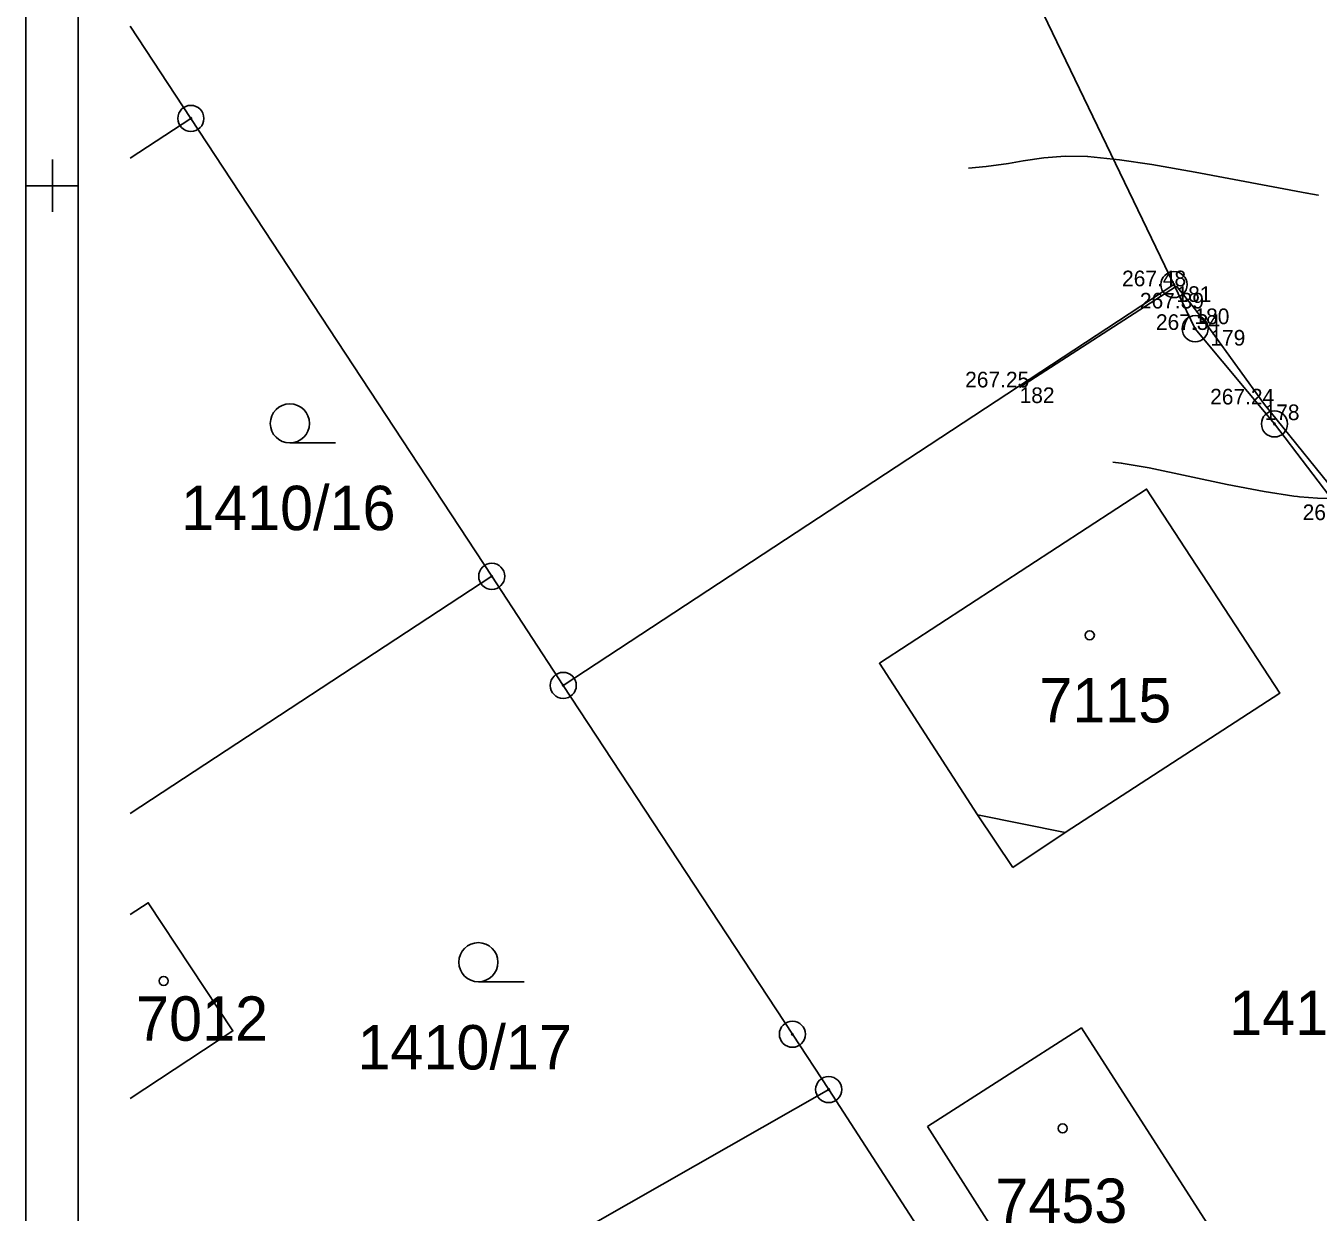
# Model space of a CAD drawing. Extents: x -771260 to -770828, y -1053564 to -1052811.
# Drawn here: x -771251.02 to -771201.51, y -1053239.34 to -1053193.87 of the extents above; entities that cross this region are included whole.
import ezdxf

# ---------------------------------------------------------------- set-up
doc = ezdxf.new("R2010")
doc.units = 0
for name, color, linetype in [('14_8_2023_krizky', 7, 'Continuous'), ('25_3_2019_krizky_JTSK', 7, 'Continuous'), ('25_3_2019_oploceni', 7, 'Continuous'), ('25_3_2019_ram_ggs', 7, 'Continuous'), ('25_3_2019_vrstevnice_interval_po_1m', 7, 'Continuous'), ('25_3_2019_vstup_vjezd_pozemek', 7, 'Continuous'), ('25_3_2019_zamereny_bod', 7, 'Continuous'), ('25_3_2019_zamereny_bod_cislo', 7, 'Continuous'), ('25_3_2019_zamereny_bod_vyska', 7, 'Continuous'), ('Default', 7, 'Continuous'), ('DKM_Hranice parcel', 7, 'Continuous'), ('DKM_Parcelní čísla', 7, 'Continuous'), ('DKM_Vnitřní kresba', 7, 'Continuous'), ('DKM_Značky bodu BP', 7, 'Continuous'), ('DKM_Značky budov', 7, 'Continuous'), ('DKM_Značky kultur', 7, 'Continuous')]:
    doc.layers.add(name, color=color, linetype=linetype)

# ---------------------------------------------------------------- blocks, each defined once
blk = doc.blocks.new('POINT_DISPLAY')
at = {"layer": 'Default'}
blk.add_line((0, 0), (0, 0), dxfattribs=at)
blk = doc.blocks.new('KRIZEK')
at = {"layer": '25_3_2019_krizky_JTSK'}
for p, q in [((0, 10), (0, -10)), ((-10, 0), (10, 0))]:
    blk.add_line(p, q, dxfattribs=at)

msp = doc.modelspace()

# ---------------------------------------------------------------- linework, layer by layer
at = {"layer": '25_3_2019_oploceni'}
for p, q in [((-771206.933, -1053203.854), (-771212.946, -1053207.729)), ((-771206.246, -1053204.705), (-771206.933, -1053203.854)), ((-771203.558, -1053208.384), (-771205.635, -1053205.528)), ((-771199.993, -1053212.815), (-771203.558, -1053208.384))]:
    msp.add_line(p, q, dxfattribs=at)
at = {"layer": '25_3_2019_ram_ggs'}
for points in [[(-771251.022, -1053563.673), (-771251.022, -1052969.173), (-770830.522, -1052969.173), (-770830.522, -1053563.673)], [(-771249.022, -1053561.673), (-771249.022, -1052971.173), (-770832.522, -1052971.173), (-770832.522, -1053561.673)]]:
    msp.add_lwpolyline(points, close=True, dxfattribs=at)
at = {"layer": '25_3_2019_vrstevnice_interval_po_1m'}
for points in [[(-771214.905, -1053199.325), (-771214.226, -1053199.27), (-771213.376, -1053199.144), (-771212.809, -1053199.049), (-771212.021, -1053198.933), (-771211.203, -1053198.862), (-771210.346, -1053198.876), (-771210.326, -1053198.877), (-771209.121, -1053199.01), (-771207.882, -1053199.192), (-771206.219, -1053199.479), (-771201.939, -1053200.282), (-771201.509, -1053200.363), (-771201.494, -1053200.366)], [(-771212.809, -1053199.049), (-771212.809, -1053199.049)], [(-771212.021, -1053198.933), (-771212.021, -1053198.933)], [(-771211.203, -1053198.862), (-771211.203, -1053198.862)], [(-771210.326, -1053198.877), (-771210.326, -1053198.877)], [(-771209.121, -1053199.01), (-771209.121, -1053199.01)], [(-771214.905, -1053199.325), (-771214.905, -1053199.325)], [(-771214.226, -1053199.27), (-771214.226, -1053199.27)], [(-771213.376, -1053199.144), (-771213.376, -1053199.144)], [(-771207.882, -1053199.192), (-771207.882, -1053199.192)], [(-771206.219, -1053199.479), (-771206.219, -1053199.479)], [(-771201.509, -1053200.363), (-771201.509, -1053200.363)], [(-771209.371, -1053210.596), (-771209.371, -1053210.596)], [(-771209.371, -1053210.596), (-771209.053, -1053210.632), (-771207.978, -1053210.818), (-771204.989, -1053211.445), (-771203.569, -1053211.717), (-771202.435, -1053211.894), (-771202.303, -1053211.909), (-771202.217, -1053211.919), (-771201.533, -1053211.976), (-771200.657, -1053211.991)], [(-771209.053, -1053210.632), (-771209.053, -1053210.632)], [(-771207.978, -1053210.818), (-771207.978, -1053210.818)], [(-771204.989, -1053211.445), (-771204.989, -1053211.445)], [(-771203.569, -1053211.717), (-771203.569, -1053211.717)], [(-771202.435, -1053211.894), (-771202.435, -1053211.894)], [(-771202.217, -1053211.919), (-771202.217, -1053211.919)], [(-771201.533, -1053211.976), (-771201.533, -1053211.976)]]:
    msp.add_lwpolyline(points, dxfattribs=at)
at = {"layer": '25_3_2019_vstup_vjezd_pozemek'}
msp.add_line((-771205.635, -1053205.528), (-771206.246, -1053204.705), dxfattribs=at)
at = {"layer": 'DKM_Hranice parcel'}
for p, q in [((-771207.03, -1053203.79), (-771212.03, -1053193.43)), ((-771244.7, -1053197.42), (-771247.022, -1053193.882)), ((-771247.022, -1053198.945), (-771244.7, -1053197.42)), ((-771233.17, -1053214.97), (-771244.7, -1053197.42)), ((-771230.43, -1053219.15), (-771207.03, -1053203.79)), ((-771247.022, -1053224.064), (-771233.17, -1053214.97)), ((-771230.43, -1053219.15), (-771233.17, -1053214.97)), ((-771247.022, -1053249.884), (-771220.26, -1053234.64))]:
    msp.add_line(p, q, dxfattribs=at)
for points in [[(-771200.65, -1053212.45), (-771203.18, -1053209.13), (-771206.22, -1053205.48), (-771207.03, -1053203.79)], [(-771213.21, -1053226.13), (-771214.56, -1053224.11), (-771218.32, -1053218.3), (-771208.08, -1053211.63), (-771202.98, -1053219.45), (-771211.2, -1053224.79), (-771213.21, -1053226.13)], [(-771220.26, -1053234.64), (-771221.65, -1053232.52), (-771230.43, -1053219.15)], [(-771247.022, -1053227.937), (-771246.33, -1053227.48), (-771243.09, -1053232.39), (-771247.022, -1053234.988)], [(-771216.47, -1053236.06), (-771210.58, -1053232.28), (-771205.66, -1053239.93), (-771211.59, -1053243.72), (-771216.47, -1053236.06)], [(-771209.52, -1053251.48), (-771213.23, -1053245.5), (-771220.26, -1053234.64)]]:
    msp.add_lwpolyline(points, dxfattribs=at)
at = {"layer": 'DKM_Vnitřní kresba'}
msp.add_line((-771214.56, -1053224.11), (-771211.2, -1053224.79), dxfattribs=at)
at = {"layer": 'DKM_Značky bodu BP'}
for centre, radius in [((-771244.7, -1053197.42), 0.5), ((-771244.7, -1053197.42), 0.0303), ((-771207.03, -1053203.79), 0.5), ((-771207.03, -1053203.79), 0.0303), ((-771206.22, -1053205.48), 0.5), ((-771206.22, -1053205.48), 0.0303), ((-771203.18, -1053209.13), 0.5), ((-771203.18, -1053209.13), 0.0303), ((-771233.17, -1053214.97), 0.5), ((-771233.17, -1053214.97), 0.0303), ((-771230.43, -1053219.15), 0.5), ((-771230.43, -1053219.15), 0.0303), ((-771221.65, -1053232.52), 0.5), ((-771221.65, -1053232.52), 0.0303), ((-771220.26, -1053234.64), 0.5), ((-771220.26, -1053234.64), 0.0303)]:
    msp.add_circle(centre, radius, dxfattribs=at)
at = {"layer": 'DKM_Značky budov'}
for centre in [(-771210.257, -1053217.229), (-771245.743, -1053230.476), (-771211.297, -1053236.129)]:
    msp.add_circle(centre, 0.175, dxfattribs=at)
at = {"layer": 'DKM_Značky kultur'}
for p, q in [((-771240.906, -1053209.86), (-771239.156, -1053209.86)), ((-771233.683, -1053230.51), (-771231.933, -1053230.51))]:
    msp.add_line(p, q, dxfattribs=at)
for centre in [(-771240.906, -1053209.11), (-771233.683, -1053229.76)]:
    msp.add_circle(centre, 0.75, dxfattribs=at)

# ---------------------------------------------------------------- block references
at = {"layer": '14_8_2023_krizky', "xscale": 0.1, "yscale": 0.10000000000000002}
msp.add_blockref('KRIZEK', (-771250, -1053200), dxfattribs=at)
at = {"layer": '25_3_2019_zamereny_bod', "xscale": 0.1, "yscale": 0.10000000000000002}
for p in [(-771206.933, -1053203.855), (-771206.246, -1053204.706), (-771205.636, -1053205.528), (-771212.946, -1053207.73), (-771203.559, -1053208.385)]:
    msp.add_blockref('POINT_DISPLAY', p, dxfattribs=at)

# ---------------------------------------------------------------- texts
at = {"layer": '25_3_2019_zamereny_bod_cislo'}
for s, p in [('181', (-771206.933, -1053204.455)), ('180', (-771206.246, -1053205.306)), ('179', (-771205.636, -1053206.128)), ('182', (-771212.946, -1053208.33)), ('178', (-771203.559, -1053208.985))]:
    msp.add_text(s, height=0.6, dxfattribs=at).set_placement(p)
at = {"layer": '25_3_2019_zamereny_bod_vyska'}
for s, p in [('267.48 ', (-771209.019, -1053203.855)), ('267.39 ', (-771208.336, -1053204.706)), ('267.34 ', (-771207.722, -1053205.528)), ('267.25 ', (-771215.032, -1053207.73)), ('267.24 ', (-771205.645, -1053208.385)), ('266.94 ', (-771202.099, -1053212.816))]:
    msp.add_text(s, height=0.6, dxfattribs=at).set_placement(p)
at = {"layer": 'DKM_Parcelní čísla'}
for s, p in [('1410/16', (-771245.074, -1053213.2)), ('7115', (-771212.19, -1053220.57)), ('1410/102', (-771204.915, -1053232.55)), ('7012', (-771246.798, -1053232.769)), ('1410/17', (-771238.316, -1053233.87)), ('7453', (-771213.874, -1053239.749))]:
    msp.add_text(s, height=1.7, dxfattribs=at).set_placement(p)

doc.saveas('drawing.dxf')
